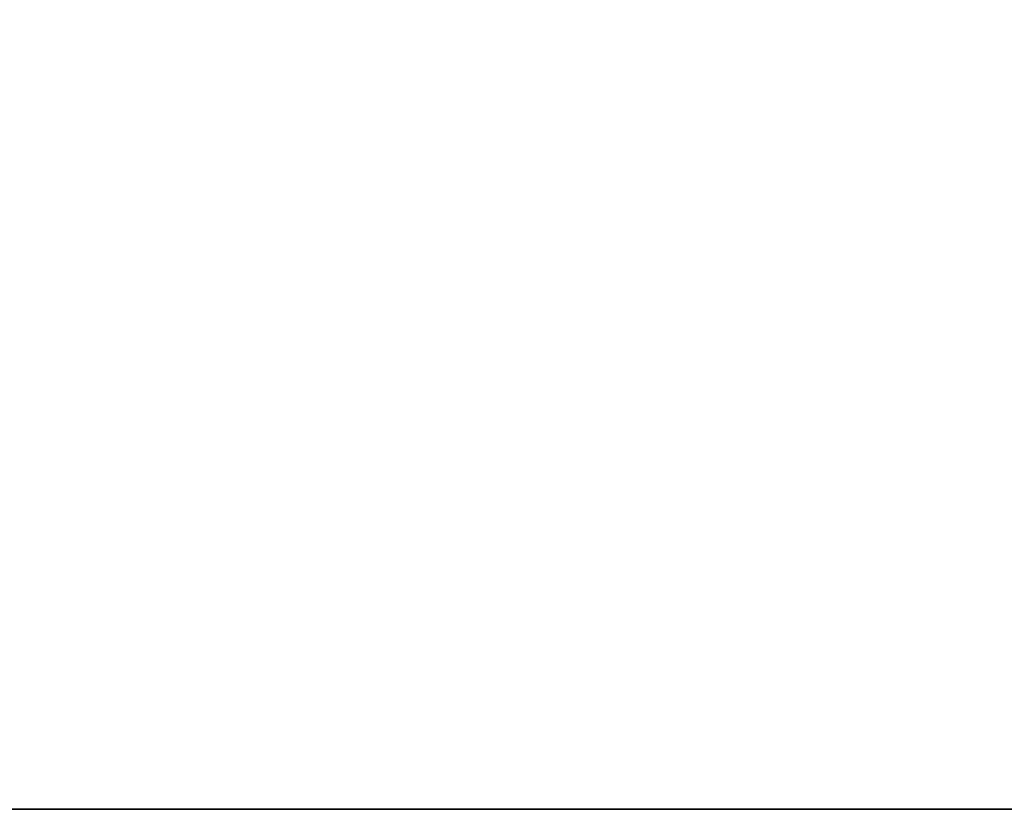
# Model space of a CAD drawing. Header units: millimetres. Extents: x -150 to 150, y -85 to 1149.
# Tile 254 of 656: x -82.092 to -81.593, y 1007.9 to 1008.3. Entities that reach past the tile are written whole.
import ezdxf

# ---------------------------------------------------------------- set-up
doc = ezdxf.new("R2010")
doc.units = ezdxf.units.MM
doc.header["$LTSCALE"] = 21.359881
doc.layers.add('9022', color=7, linetype='CONTINUOUS')
doc.layers.add('9025', color=7, linetype='CONTINUOUS')

msp = doc.modelspace()

# ---------------------------------------------------------------- linework, layer by layer
at = {"layer": '9022', "linetype": 'CONTINUOUS'}
for points in [[(-88.43379, 1007.9, 178.56739), (-68.39935, 1007.9, 166.25244), (-88.26112, 1007.9, 421.55761), (-88.43379, 1007.9, 178.56739)], [(-88.26112, 1007.9, 421.55761), (-68.39935, 1007.9, 166.25244), (-68.23326, 1007.9, 433.8322), (-88.26112, 1007.9, 421.55761)]]:
    msp.add_3dface(points, dxfattribs=at)
at = {"layer": '9025', "linetype": 'CONTINUOUS'}
for points in [[(-68.39935, 1007.9, 166.25244), (-88.43379, 1007.9, 178.56739), (-88.26112, 1009.4, 178.44239), (-68.39935, 1007.9, 166.25244)], [(-88.26112, 1007.9, 421.55761), (-68.39935, 1009.4, 433.74756), (-88.43379, 1009.4, 421.43261), (-88.26112, 1007.9, 421.55761)], [(-68.39935, 1007.9, 166.25244), (-88.26112, 1009.4, 178.44239), (-68.23326, 1009.4, 166.1678), (-68.39935, 1007.9, 166.25244)], [(-88.26112, 1007.9, 421.55761), (-68.23326, 1007.9, 433.8322), (-68.39935, 1009.4, 433.74756), (-88.26112, 1007.9, 421.55761)]]:
    msp.add_3dface(points, dxfattribs=at)

doc.saveas('drawing.dxf')
